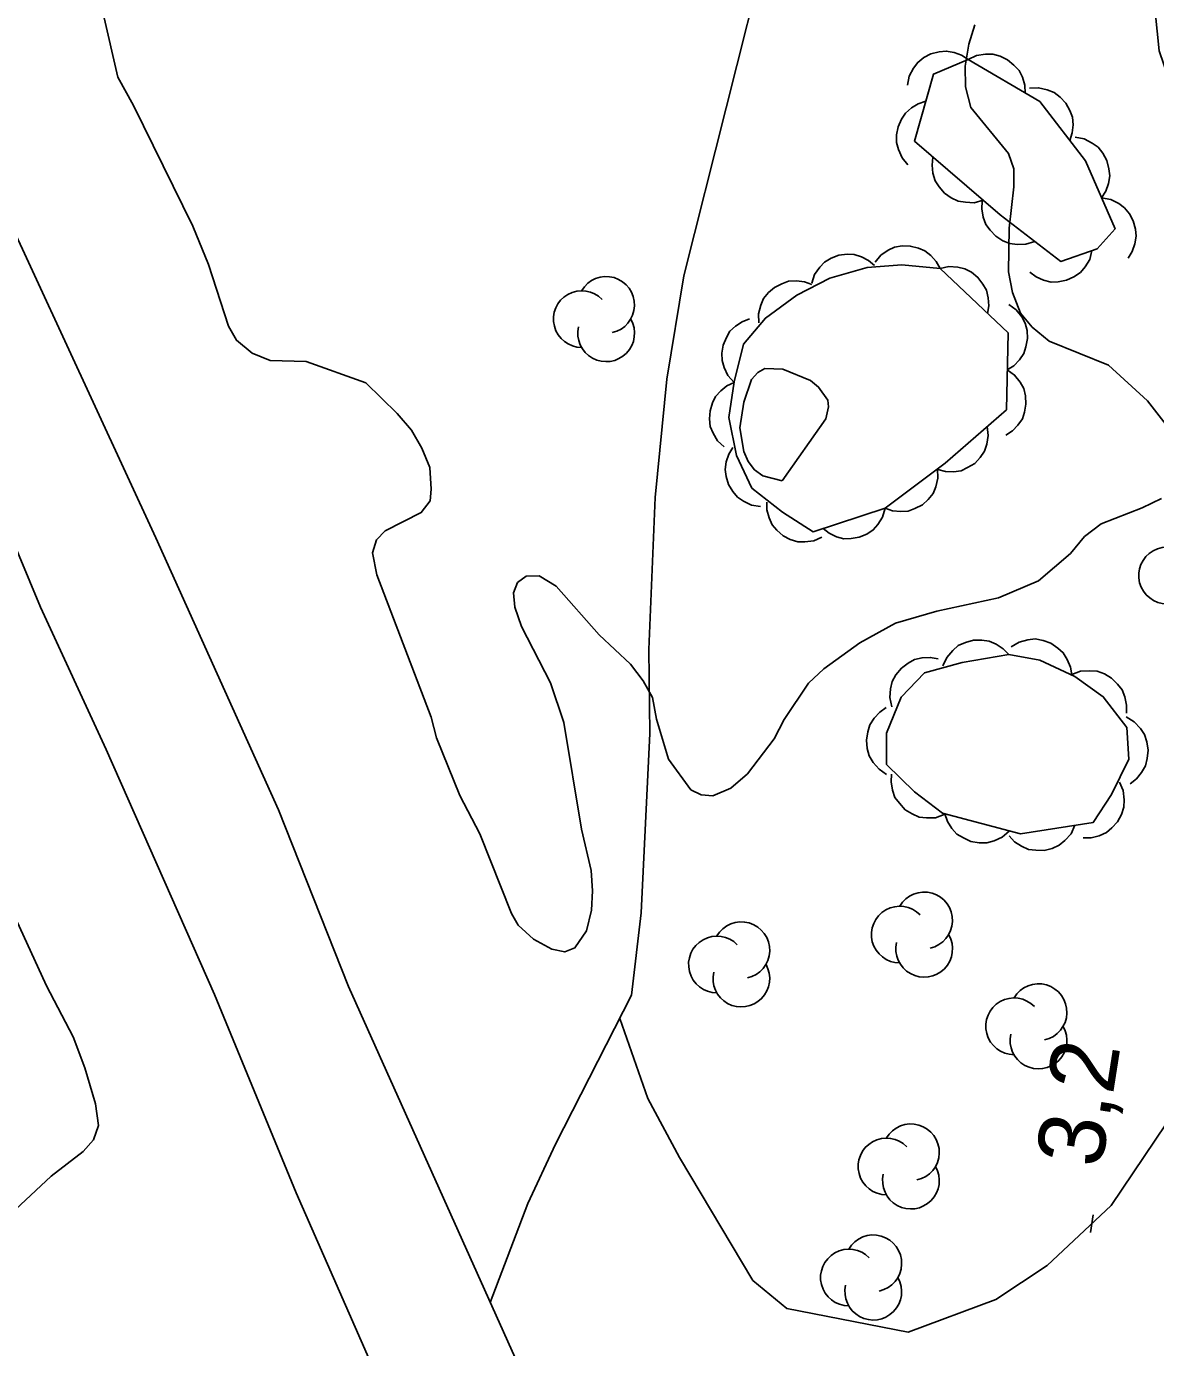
# Model space of a CAD drawing. Extents: x 282461 to 284471, y 5554090 to 5557646.
# Drawn here: x 283179.7 to 283230.5, y 5555905.8 to 5555965.2 of the extents above; entities that cross this region are included whole.
import ezdxf

# ---------------------------------------------------------------- set-up
doc = ezdxf.new("R2010")
doc.units = 0
for name, color, linetype in [('Niveau 1', 7, 'Continuous'), ('Niveau 2', 7, 'Continuous'), ('Niveau 21', 7, 'Continuous'), ('Niveau 22', 7, 'Continuous'), ('Niveau 3', 7, 'Continuous'), ('Niveau 44', 7, 'Continuous')]:
    doc.layers.add(name, color=color, linetype=linetype)

msp = doc.modelspace()

# ---------------------------------------------------------------- linework, layer by layer
at = {"layer": 'Niveau 1'}
msp.add_lwpolyline([(283213.69, 5555944.81), (283212.81, 5555945.04), (283212.44, 5555945.31), (283212.15, 5555945.68), (283211.96, 5555946.14), (283211.78, 5555947.2), (283211.96, 5555948.35), (283212.31, 5555949.37), (283212.59, 5555949.69), (283212.9, 5555949.86), (283213.71, 5555949.84), (283214.96, 5555949.33), (283215.32, 5555949.03), (283215.74, 5555948.45), (283215.77, 5555948.14), (283215.65, 5555947.6), (283213.69, 5555944.81)], dxfattribs=at)
at = {"layer": 'Niveau 2'}
for points in [[(283230.73, 5555944.02), (283229.87, 5555943.6), (283228.02, 5555942.89), (283227.27, 5555942.31), (283226.64, 5555941.55), (283225.2, 5555940.32), (283223.41, 5555939.55), (283220.63, 5555938.95), (283218.78, 5555938.42), (283217.17, 5555937.53), (283215.56, 5555936.36), (283214.87, 5555935.72), (283213.78, 5555934.09), (283213.32, 5555933.22), (283212.12, 5555931.64), (283211.37, 5555931), (283210.57, 5555930.65), (283210.04, 5555930.7), (283209.58, 5555930.93), (283208.58, 5555932.31), (283208.04, 5555934.1), (283207.86, 5555935.08), (283207.44, 5555935.83), (283206.86, 5555936.58), (283205.45, 5555937.9), (283203.52, 5555940.08), (283202.76, 5555940.54), (283202.18, 5555940.53), (283201.78, 5555940.24), (283201.61, 5555939.78), (283201.67, 5555939.14), (283201.97, 5555938.27), (283203.27, 5555935.74), (283203.87, 5555933.95), (283204.67, 5555929.15), (283205.09, 5555927.3), (283205.16, 5555926.38), (283205.11, 5555925.51), (283204.89, 5555924.58), (283204.37, 5555923.82), (283203.91, 5555923.64), (283203.33, 5555923.76), (283202.51, 5555924.21), (283201.81, 5555924.84), (283201.52, 5555925.36), (283200.09, 5555928.94), (283199.2, 5555930.67), (283198.14, 5555933.26), (283197.9, 5555934.19), (283195.46, 5555940.59), (283195.27, 5555941.58), (283195.44, 5555942.16), (283195.84, 5555942.57), (283197.46, 5555943.39), (283197.86, 5555943.91), (283197.91, 5555944.44), (283197.85, 5555945.42), (283197.49, 5555946.28), (283197.02, 5555947.09), (283196.37, 5555947.84), (283194.97, 5555949.22), (283192.29, 5555950.18), (283190.67, 5555950.22), (283189.86, 5555950.56), (283189.15, 5555951.14), (283188.8, 5555951.77), (283187.9, 5555954.54), (283187.19, 5555956.27), (283184.53, 5555961.69), (283183.82, 5555962.96), (283182.55, 5555968.51)], [(283222.35, 5555965.31), (283222.07, 5555964.44), (283221.91, 5555963.46), (283221.92, 5555962.53), (283222.16, 5555961.6), (283223.86, 5555959.53), (283224.1, 5555958.84), (283224.1, 5555958.03), (283223.89, 5555956.18), (283223.85, 5555954.21), (283224.03, 5555953.28), (283224.39, 5555952.36), (283224.92, 5555951.73), (283225.68, 5555951.1), (283228.35, 5555950.02), (283230.11, 5555948.41)], [(283230.11, 5555948.41), (283231.64, 5555946.45)], [(283178.38, 5555926.96), (283180.62, 5555922.12), (283181.81, 5555919.82), (283182.34, 5555918.43), (283182.82, 5555916.81), (283182.95, 5555915.83), (283182.72, 5555915.19), (283182.26, 5555914.67), (283180.82, 5555913.56), (283178.76, 5555911.63)]]:
    msp.add_lwpolyline(points, dxfattribs=at)
at = {"layer": 'Niveau 21'}
for points in [[(283210.02, 5555886.79), (283194.19, 5555922.09), (283191.04, 5555930.02), (283185.53, 5555942.25), (283176.06, 5555962.72), (283167.76, 5555981.13), (283163.31, 5555991.43), (283161.17, 5555996.19), (283154.74, 5556012.65), (283151.83, 5556021.11), (283146.39, 5556037.71), (283144.65, 5556043.78), (283139.73, 5556061.83), (283137.93, 5556070.3), (283136.74, 5556077.29), (283134.83, 5556089.69), (283133.32, 5556103.44)], [(283201.74, 5555890.26), (283191.84, 5555912.81), (283188.16, 5555921.72), (283183.3, 5555932.74), (283180.34, 5555939.14), (283177.85, 5555945.08), (283172.05, 5555957.85), (283167.48, 5555968.33), (283165.29, 5555972.82), (283160.42, 5555984.4), (283155.43, 5555996.63), (283148.95, 5556013.26), (283146.09, 5556020.83), (283141.43, 5556035.27), (283139.03, 5556044.13), (283137.09, 5556052.77), (283135.35, 5556059.36), (283133, 5556068.92), (283130.99, 5556079.92), (283127.75, 5556102.85)]]:
    msp.add_lwpolyline(points, dxfattribs=at)
at = {"layer": 'Niveau 22'}
for points in [[(283228.62, 5556040.66), (283226.73, 5556032.77), (283226.31, 5556028.13), (283225.42, 5556023.6), (283223.97, 5556018.14), (283222.64, 5556011.48), (283220.41, 5556002.42), (283219.06, 5555997.54), (283216.84, 5555987.04), (283215.97, 5555981.47), (283214.97, 5555976.71), (283209.27, 5555954.03), (283208.5, 5555949.39), (283207.97, 5555944.06), (283207.69, 5555937.23), (283207.73, 5555933.46), (283207.34, 5555925.4), (283206.91, 5555921.69), (283203.5, 5555915), (283202.25, 5555912.33), (283200.56, 5555907.88)], [(283206.38, 5555920.64), (283207.65, 5555917.05), (283209.07, 5555914.4), (283212.37, 5555908.87), (283213.89, 5555907.61), (283219.35, 5555906.54), (283223.29, 5555908.01), (283225.59, 5555909.54), (283228.47, 5555912.23), (283231.44, 5555916.65), (283233.9, 5555926.52), (283234.81, 5555939.8), (283234.63, 5555946.34), (283234.36, 5555950.51), (283233.27, 5555954.56), (283231.82, 5555960.68), (283230.63, 5555964.15), (283230.25, 5555967.85)]]:
    msp.add_lwpolyline(points, dxfattribs=at)
at = {"layer": 'Niveau 3'}
msp.add_line((283227.55, 5555911.03), (283227.67, 5555911.82), dxfattribs=at)
at = {"layer": 'Niveau 44'}
for points in [[(283219.31, 5555962.61), (283219.39, 5555963.01), (283219.58, 5555963.37), (283219.78, 5555963.63), (283220.05, 5555963.85), (283220.37, 5555964.02), (283220.74, 5555964.1), (283221.06, 5555964.14), (283221.41, 5555964.08), (283221.75, 5555963.95), (283222.05, 5555963.76)], [(283222.05, 5555963.76), (283222.42, 5555963.94), (283222.82, 5555964), (283223.15, 5555964), (283223.48, 5555963.91), (283223.81, 5555963.75), (283224.1, 5555963.51), (283224.33, 5555963.27), (283224.48, 5555962.96), (283224.59, 5555962.61), (283224.61, 5555962.25)], [(283222.05, 5555963.76), (283225.26, 5555961.87), (283227.32, 5555959.2), (283228.65, 5555956.15), (283227.84, 5555955.25), (283226.21, 5555954.68), (283223.49, 5555956.77), (283219.63, 5555960.08), (283220.48, 5555963.1), (283222.05, 5555963.76)], [(283224.8, 5555962.47), (283225.21, 5555962.49), (283225.6, 5555962.4), (283225.91, 5555962.28), (283226.18, 5555962.07), (283226.43, 5555961.8), (283226.61, 5555961.47), (283226.73, 5555961.17), (283226.76, 5555960.82), (283226.72, 5555960.46), (283226.61, 5555960.12)], [(283219.33, 5555959.02), (283219.07, 5555959.34), (283218.91, 5555959.71), (283218.82, 5555960.02), (283218.82, 5555960.37), (283218.89, 5555960.73), (283219.05, 5555961.07), (283219.22, 5555961.35), (283219.49, 5555961.58), (283219.8, 5555961.77), (283220.14, 5555961.88)], [(283226.86, 5555960.26), (283227.26, 5555960.19), (283227.62, 5555960), (283227.89, 5555959.81), (283228.1, 5555959.54), (283228.28, 5555959.22), (283228.37, 5555958.85), (283228.41, 5555958.53), (283228.35, 5555958.19), (283228.23, 5555957.84), (283228.04, 5555957.54)], [(283222.72, 5555957.43), (283222.32, 5555957.32), (283221.92, 5555957.34), (283221.59, 5555957.39), (283221.28, 5555957.54), (283220.98, 5555957.75), (283220.74, 5555958.04), (283220.56, 5555958.31), (283220.46, 5555958.65), (283220.42, 5555959.01), (283220.46, 5555959.37)], [(283225.04, 5555955.58), (283224.64, 5555955.45), (283224.24, 5555955.44), (283223.92, 5555955.48), (283223.6, 5555955.61), (283223.29, 5555955.81), (283223.03, 5555956.09), (283222.84, 5555956.34), (283222.72, 5555956.67), (283222.66, 5555957.04), (283222.68, 5555957.39)], [(283228.04, 5555957.54), (283228.45, 5555957.47), (283228.81, 5555957.28), (283229.07, 5555957.09), (283229.29, 5555956.82), (283229.46, 5555956.5), (283229.56, 5555956.13), (283229.6, 5555955.81), (283229.54, 5555955.47), (283229.42, 5555955.12), (283229.23, 5555954.82)], [(283217.86, 5555954.65), (283218.12, 5555954.96), (283218.45, 5555955.18), (283218.74, 5555955.32), (283219.08, 5555955.38), (283219.44, 5555955.37), (283219.81, 5555955.28), (283220.1, 5555955.16), (283220.37, 5555954.94), (283220.61, 5555954.67), (283220.78, 5555954.36)], [(283227.61, 5555955.17), (283227.51, 5555954.77), (283227.3, 5555954.43), (283227.09, 5555954.18), (283226.8, 5555953.98), (283226.47, 5555953.83), (283226.09, 5555953.77), (283225.77, 5555953.75), (283225.43, 5555953.83), (283225.1, 5555953.98), (283224.81, 5555954.19)], [(283220.78, 5555954.36), (283223.84, 5555951.47), (283223.76, 5555948.01), (283221.01, 5555945.61), (283218.31, 5555943.58), (283215.08, 5555942.53), (283213.7, 5555943.41), (283212.32, 5555944.49), (283211.63, 5555945.95), (283211.28, 5555947.66), (283211.52, 5555949.26), (283211.94, 5555950.96), (283212.93, 5555952.13), (283214.34, 5555953.16), (283215.82, 5555953.93), (283217.5, 5555954.4), (283219.06, 5555954.53), (283220.78, 5555954.36)], [(283215.01, 5555953.7), (283215.14, 5555954.09), (283215.37, 5555954.42), (283215.59, 5555954.65), (283215.89, 5555954.83), (283216.23, 5555954.96), (283216.6, 5555955), (283216.92, 5555954.99), (283217.25, 5555954.89), (283217.57, 5555954.72), (283217.84, 5555954.5)], [(283220.78, 5555954.36), (283221.18, 5555954.45), (283221.58, 5555954.42), (283221.89, 5555954.35), (283222.2, 5555954.19), (283222.48, 5555953.96), (283222.71, 5555953.66), (283222.87, 5555953.39), (283222.95, 5555953.05), (283222.97, 5555952.69), (283222.92, 5555952.34)], [(283212.64, 5555951.92), (283212.62, 5555952.33), (283212.72, 5555952.71), (283212.85, 5555953.01), (283213.07, 5555953.28), (283213.34, 5555953.51), (283213.67, 5555953.68), (283213.97, 5555953.79), (283214.32, 5555953.81), (283214.68, 5555953.77), (283215.01, 5555953.65)], [(283223.87, 5555952.74), (283224.2, 5555952.5), (283224.45, 5555952.19), (283224.61, 5555951.91), (283224.69, 5555951.57), (283224.71, 5555951.21), (283224.64, 5555950.84), (283224.55, 5555950.54), (283224.35, 5555950.25), (283224.1, 5555949.99), (283223.8, 5555949.8)], [(283211.52, 5555949.24), (283211.24, 5555949.55), (283211.07, 5555949.91), (283210.98, 5555950.22), (283210.97, 5555950.56), (283211.03, 5555950.92), (283211.18, 5555951.26), (283211.33, 5555951.54), (283211.59, 5555951.77), (283211.89, 5555951.97), (283212.22, 5555952.1)], [(283223.8, 5555949.8), (283224.13, 5555949.57), (283224.38, 5555949.25), (283224.54, 5555948.97), (283224.62, 5555948.64), (283224.64, 5555948.27), (283224.57, 5555947.91), (283224.48, 5555947.6), (283224.28, 5555947.32), (283224.03, 5555947.06), (283223.73, 5555946.87)], [(283211.08, 5555946.34), (283210.78, 5555946.61), (283210.58, 5555946.96), (283210.45, 5555947.26), (283210.42, 5555947.6), (283210.44, 5555947.96), (283210.55, 5555948.32), (283210.69, 5555948.61), (283210.92, 5555948.86), (283211.2, 5555949.09), (283211.52, 5555949.24)], [(283222.9, 5555947.26), (283222.95, 5555946.85), (283222.88, 5555946.46), (283222.78, 5555946.15), (283222.59, 5555945.86), (283222.34, 5555945.6), (283222.02, 5555945.41), (283221.73, 5555945.27), (283221.39, 5555945.22), (283221.02, 5555945.24), (283220.68, 5555945.33)], [(283212.71, 5555943.66), (283212.31, 5555943.72), (283211.95, 5555943.9), (283211.68, 5555944.08), (283211.46, 5555944.34), (283211.27, 5555944.65), (283211.17, 5555945.01), (283211.12, 5555945.33), (283211.17, 5555945.67), (283211.28, 5555946.02), (283211.46, 5555946.32)], [(283220.66, 5555945.35), (283220.68, 5555944.94), (283220.59, 5555944.55), (283220.47, 5555944.25), (283220.25, 5555943.98), (283219.99, 5555943.74), (283219.65, 5555943.57), (283219.35, 5555943.45), (283219.01, 5555943.43), (283218.65, 5555943.47), (283218.32, 5555943.58)], [(283215.47, 5555942.28), (283215.1, 5555942.12), (283214.7, 5555942.07), (283214.38, 5555942.08), (283214.05, 5555942.18), (283213.73, 5555942.35), (283213.45, 5555942.6), (283213.24, 5555942.84), (283213.1, 5555943.16), (283213, 5555943.51), (283212.99, 5555943.86)], [(283218.32, 5555943.58), (283218.2, 5555943.19), (283217.99, 5555942.85), (283217.78, 5555942.61), (283217.49, 5555942.42), (283217.15, 5555942.28), (283216.78, 5555942.23), (283216.46, 5555942.21), (283216.13, 5555942.3), (283215.8, 5555942.46), (283215.52, 5555942.67)], [(283220.91, 5555936.5), (283221.09, 5555936.88), (283221.35, 5555937.19), (283221.6, 5555937.41), (283221.92, 5555937.55), (283222.28, 5555937.65), (283222.66, 5555937.65), (283222.99, 5555937.61), (283223.31, 5555937.47), (283223.62, 5555937.27), (283223.87, 5555937.01)], [(283223.98, 5555937.36), (283224.34, 5555937.57), (283224.73, 5555937.67), (283225.06, 5555937.71), (283225.41, 5555937.64), (283225.76, 5555937.52), (283226.07, 5555937.3), (283226.32, 5555937.09), (283226.5, 5555936.79), (283226.64, 5555936.44), (283226.7, 5555936.09)], [(283223.87, 5555937.01), (283225.26, 5555936.76), (283226.84, 5555936.02), (283228.12, 5555935.11), (283229.18, 5555933.73), (283229.26, 5555932.3), (283228.49, 5555930.72), (283227.67, 5555929.46), (283224.4, 5555928.94), (283220.89, 5555929.87), (283219.63, 5555930.84), (283218.38, 5555932.07), (283218.37, 5555933.47), (283219.03, 5555935.09), (283220.08, 5555936.18), (283221.77, 5555936.65), (283223.87, 5555937.01)], [(283218.61, 5555934.66), (283218.53, 5555935.07), (283218.56, 5555935.47), (283218.63, 5555935.79), (283218.8, 5555936.1), (283219.04, 5555936.39), (283219.34, 5555936.62), (283219.63, 5555936.78), (283219.97, 5555936.86), (283220.34, 5555936.88), (283220.69, 5555936.82)], [(283226.71, 5555936.11), (283227.1, 5555936.26), (283227.51, 5555936.28), (283227.84, 5555936.26), (283228.17, 5555936.14), (283228.49, 5555935.95), (283228.76, 5555935.68), (283228.96, 5555935.42), (283229.09, 5555935.1), (283229.16, 5555934.73), (283229.16, 5555934.37)], [(283218.38, 5555931.62), (283218.04, 5555931.85), (283217.78, 5555932.16), (283217.6, 5555932.45), (283217.51, 5555932.78), (283217.48, 5555933.15), (283217.54, 5555933.53), (283217.62, 5555933.85), (283217.82, 5555934.14), (283218.07, 5555934.41), (283218.36, 5555934.62)], [(283229.15, 5555934.2), (283229.51, 5555933.98), (283229.79, 5555933.68), (283229.97, 5555933.41), (283230.08, 5555933.08), (283230.13, 5555932.71), (283230.09, 5555932.33), (283230.02, 5555932.01), (283229.84, 5555931.71), (283229.61, 5555931.42), (283229.32, 5555931.2)], [(283220.97, 5555929.81), (283220.58, 5555929.67), (283220.17, 5555929.66), (283219.84, 5555929.7), (283219.52, 5555929.84), (283219.21, 5555930.03), (283218.95, 5555930.32), (283218.75, 5555930.58), (283218.64, 5555930.91), (283218.58, 5555931.28), (283218.6, 5555931.63)], [(283228.85, 5555931.27), (283229.01, 5555930.89), (283229.05, 5555930.48), (283229.04, 5555930.15), (283228.93, 5555929.82), (283228.76, 5555929.49), (283228.5, 5555929.21), (283228.26, 5555929), (283227.93, 5555928.86), (283227.57, 5555928.77), (283227.21, 5555928.76)], [(283223.89, 5555929.07), (283223.58, 5555928.8), (283223.21, 5555928.63), (283222.89, 5555928.54), (283222.54, 5555928.54), (283222.17, 5555928.6), (283221.83, 5555928.76), (283221.54, 5555928.93), (283221.31, 5555929.19), (283221.11, 5555929.5), (283220.99, 5555929.84)], [(283226.84, 5555929.33), (283226.67, 5555928.95), (283226.39, 5555928.65), (283226.14, 5555928.43), (283225.82, 5555928.29), (283225.46, 5555928.2), (283225.08, 5555928.21), (283224.76, 5555928.24), (283224.44, 5555928.39), (283224.13, 5555928.59), (283223.88, 5555928.86)]]:
    msp.add_lwpolyline(points, dxfattribs=at)
for centre, radius, start, end in [((283205.773, 5555952.726), 1.275, 282.26917, 149.72625), ((283204.677, 5555952.088), 1.275, 44.11537, 269.80396), ((283205.773, 5555951.45), 1.275, 166.93686, 29.62122), ((283230.986, 5555940.559), 1.277, 44.11537, 269.80396), ((283220.067, 5555925.055), 1.275, 282.26917, 149.72625), ((283218.97, 5555924.417), 1.275, 44.11537, 269.80396), ((283211.848, 5555923.713), 1.275, 282.26917, 149.72625), ((283210.751, 5555923.075), 1.275, 44.11537, 269.80396), ((283220.067, 5555923.779), 1.275, 166.93686, 29.62122), ((283211.848, 5555922.438), 1.275, 166.93686, 29.62122), ((283225.208, 5555920.929), 1.275, 282.26917, 149.72625), ((283224.111, 5555920.292), 1.275, 44.11537, 269.80396), ((283225.208, 5555919.654), 1.275, 166.93686, 29.62122), ((283219.47, 5555914.63), 1.275, 282.26917, 149.72625), ((283218.374, 5555913.992), 1.275, 44.11537, 269.80396), ((283219.47, 5555913.355), 1.275, 166.93686, 29.62122), ((283217.779, 5555909.638), 1.275, 282.26917, 149.72625), ((283216.682, 5555909), 1.275, 44.11537, 269.80396), ((283217.779, 5555908.363), 1.275, 166.93686, 29.62122)]:
    msp.add_arc(centre, radius, start, end, dxfattribs=at)

# ---------------------------------------------------------------- texts
at = {"layer": 'Niveau 3'}
msp.add_text('3,2  ', height=3, rotation=81.09575, dxfattribs=at).set_placement((283228.03, 5555913.87))

doc.saveas('drawing.dxf')
